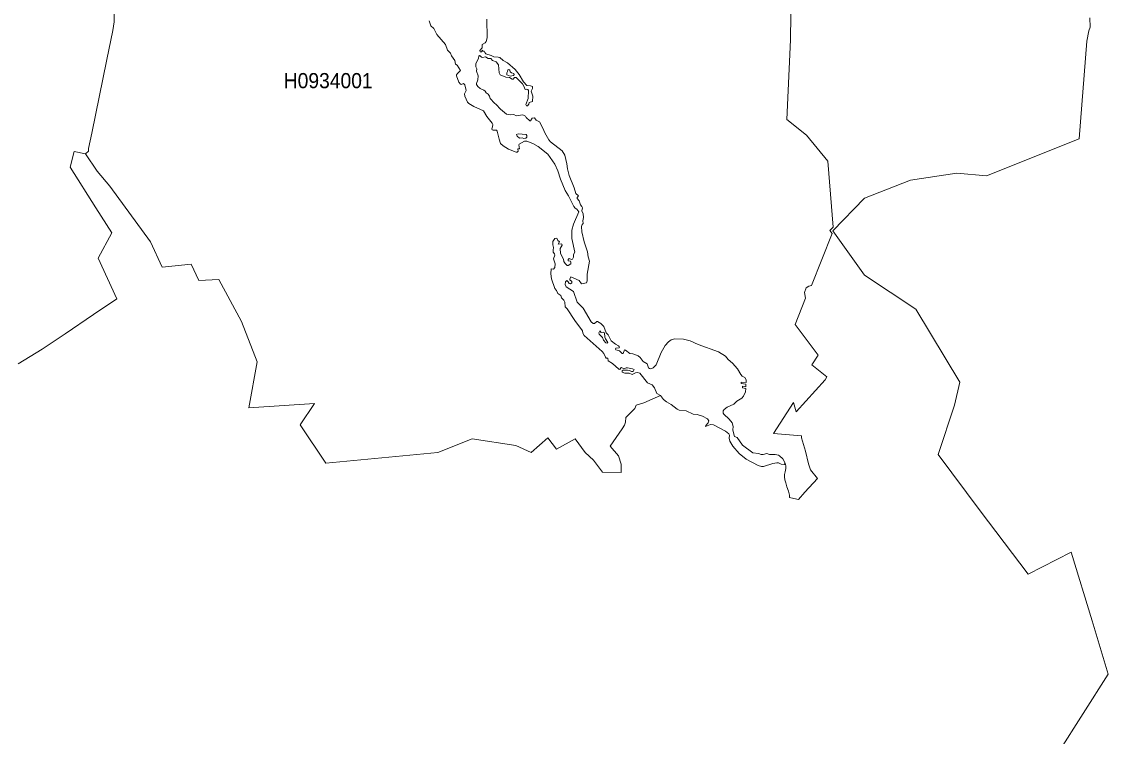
# Model space of a CAD drawing. Extents: x 369010 to 739155, y 6377141 to 6616555.
# Drawn here: x 711032 to 718196, y 6426326 to 6431039 of the extents above; entities that cross this region are included whole.
import ezdxf
from ezdxf.enums import TextEntityAlignment as Align

# ---------------------------------------------------------------- set-up
doc = ezdxf.new("R2010")
doc.units = 0
doc.header["$LTSCALE"] = 40
doc.layers.add('1', color=7, linetype='Continuous', lineweight=13)
doc.layers.add('2', color=7, linetype='Continuous')

msp = doc.modelspace()

# ---------------------------------------------------------------- linework, layer by layer
at = {"layer": '1'}
for points in [[(715295.71, 6428927.02), (715314.41, 6428940.26), (715336.75, 6428947.05), (715395.51, 6428945.39), (715438.54, 6428934.14), (715491.17, 6428910.8), (715626.55, 6428860.33), (715671.07, 6428833.35), (715688.78, 6428811.67), (715717.91, 6428787.17), (715750.68, 6428749.11), (715772.86, 6428710.88), (715781.13, 6428701.94), (715799.01, 6428692.01), (715808.94, 6428676.62), (715808.44, 6428658.41), (715775.84, 6428661.89), (715775.84, 6428652.45), (715806.45, 6428647.49), (715806.95, 6428631.1), (715783.61, 6428635.57), (715783.61, 6428624.81), (715806.45, 6428619.85), (715803.47, 6428598), (715790.73, 6428569.37), (715780.47, 6428555.3), (715746.21, 6428535.11), (715727.51, 6428517.07), (715683.32, 6428496.88), (715662.13, 6428480.82), (715656.67, 6428472.88), (715657, 6428457.16), (715660.81, 6428450.04), (715697.06, 6428417.27), (715716.09, 6428393.6), (715721.55, 6428368.94), (715721.22, 6428346.44), (715726.02, 6428319.29), (715732.14, 6428304.07), (715748.03, 6428295.79), (715783.12, 6428245.97), (715852.96, 6428194.67), (715890.53, 6428190.86), (715906.58, 6428184.08), (715920.65, 6428183.41), (715943.49, 6428190.86), (715963.02, 6428183.75), (715999.27, 6428183.41), (716021.11, 6428178.95), (716028.56, 6428175.47), (716050.24, 6428154.62), (716065.3, 6428127.14), (716069.44, 6428109.27), (716070.27, 6428091.23), (716065.47, 6428070.21), (716061.99, 6428052.83), (716061, 6428037.6), (716063.98, 6428018.24), (716069.61, 6427996.73), (716075.73, 6427971.57), (716087.15, 6427941.45), (716093.77, 6427915.46), (716093.77, 6427899.74), (716141.43, 6427889.64), (716153.02, 6427886.5), (716194.73, 6427936.15), (716278.97, 6428026.52), (716231.8, 6428083.95), (716227.17, 6428095.7), (716219.39, 6428122.67), (716198.7, 6428205.26), (716173.21, 6428293.97), (716173.21, 6428307.87), (715988.18, 6428323.76), (716119.75, 6428526.67), (716138.79, 6428466.09), (716328.12, 6428676.28), (716340.87, 6428696.31), (716240.41, 6428776.58), (716282.94, 6428838.64), (716131.83, 6429041.55), (716200.02, 6429214.67), (716192.91, 6429253.07), (716203, 6429283.19), (716221.37, 6429295.6), (716238.25, 6429299.24), (716374.13, 6429641.17), (716360.23, 6429660.87), (716381.41, 6429683.87), (716346.99, 6430118.32), (716206.64, 6430290.61), (716076.72, 6430394.88), (716101.55, 6430918.86), (716105.19, 6431250.37)], [(716105.19, 6431250.37), (716101.55, 6430918.86), (716076.72, 6430394.88), (716206.64, 6430290.61), (716346.99, 6430118.32), (716381.41, 6429683.87), (716360.23, 6429660.87), (716374.13, 6429641.17), (716238.25, 6429299.24), (716221.37, 6429295.6), (716203, 6429283.19), (716192.91, 6429253.07), (716200.02, 6429214.67), (716131.83, 6429041.55), (716282.94, 6428838.64), (716240.41, 6428776.58), (716340.87, 6428696.31), (716328.12, 6428676.28), (716138.79, 6428466.09), (716119.75, 6428526.67), (715988.18, 6428323.76), (716173.21, 6428307.87), (716173.21, 6428293.97), (716198.7, 6428205.26), (716219.39, 6428122.67), (716227.17, 6428095.7), (716231.8, 6428083.95)], [(711008.66, 6428782.04), (711165.39, 6428878.86), (711317.65, 6428979.82), (711505.01, 6429108.58), (711658.43, 6429210.37), (711535.29, 6429478.48), (711626.65, 6429645.81), (711521.39, 6429810.81), (711351.09, 6430079.76), (711378.06, 6430183.2), (711451.88, 6430166.65), (711471.74, 6430185.52), (711472.9, 6430203.06), (711493.92, 6430303.69), (711593.38, 6430790.27), (711633.11, 6430979.77), (711641.38, 6431038.19), (711641.38, 6431093.14)], [(711641.38, 6431093.14), (711641.38, 6431038.19), (711633.11, 6430979.77), (711593.38, 6430790.27), (711493.92, 6430303.69), (711472.9, 6430203.06), (711471.74, 6430185.52), (711451.88, 6430166.65), (711529.67, 6430052.95), (711612.42, 6429952.98), (711881.53, 6429587.72), (711957.66, 6429420.56), (712148.15, 6429438.6), (712200.45, 6429331.35), (712332.36, 6429337.47), (712479.82, 6429061.91), (712585.08, 6428795.28), (712530.14, 6428492.58), (712962.6, 6428520.05), (712867.93, 6428380.86), (713037.08, 6428127.64), (713775.89, 6428198.14), (714002.29, 6428288.67), (714288.78, 6428243.99), (714390.9, 6428198.14), (714501.12, 6428293.31), (714557.73, 6428218.67), (714680.2, 6428287.68), (714745.9, 6428197.65), (714801.84, 6428146.67), (714861.26, 6428067.06), (714984.89, 6428065.41), (714984.89, 6428121.35), (714966.52, 6428174.97), (714912.07, 6428240.02), (714991.51, 6428354.38), (715005.41, 6428377.38), (715011.54, 6428396.75), (715015.68, 6428428.36), (715073.44, 6428487.11), (715082.54, 6428508.79), (715133.85, 6428524.52), (715243.41, 6428573.51), (715219.08, 6428587.41), (715204.35, 6428623.32), (715187.97, 6428644.84), (715157.84, 6428657.25), (715107.37, 6428720.47), (715092.64, 6428724.94), (715078.9, 6428722.46), (715055.73, 6428710.88), (715037.52, 6428720.14), (715007.73, 6428721.14), (714991.35, 6428726.6), (714991.68, 6428736.2), (714996.81, 6428739.67), (715024.94, 6428741.33), (715039.18, 6428738.51), (715052.91, 6428731.4), (715062.18, 6428731.07), (715069.63, 6428745.47), (715059.7, 6428749.93), (715025.61, 6428755.73), (715016.01, 6428755.73), (715001.94, 6428750.27), (714986.22, 6428757.71), (714983.24, 6428757.38), (714975.29, 6428745.13), (714969.17, 6428746.79), (714927.79, 6428785.35), (714897.67, 6428802.56), (714895.69, 6428819.61), (714885.76, 6428820.6), (714879.63, 6428827.06), (714870.69, 6428849.73), (714859.11, 6428862.97), (714739.78, 6428969.06), (714731.51, 6428983.63), (714728.2, 6429000.84), (714677.55, 6429068.53), (714627.24, 6429145.82), (714615.65, 6429159.06), (714612.34, 6429188.19), (714605.72, 6429201.76), (714590, 6429216.82), (714585.86, 6429232.54), (714566.17, 6429245.62)], [(713892.07, 6430758.66), (713888.1, 6430782.16), (713864.76, 6430812.61), (713857.98, 6430830.65), (713839.94, 6430850.18), (713824.87, 6430887.75), (713769.6, 6430954.94), (713748.08, 6430994.5), (713729.71, 6431010.55), (713718.46, 6431044.65)], [(714097.96, 6431055.57), (714100.11, 6430933.43), (714094.65, 6430908.77), (714086.37, 6430900), (714067.67, 6430889.4), (714067.67, 6430866.9), (714051.95, 6430848.69), (714054.93, 6430839.26), (714063.53, 6430840.25), (714068.99, 6430852.17), (714071.64, 6430845.38), (714081.57, 6430844.72), (714084.05, 6430836.11), (714091.17, 6430827.67), (714126.75, 6430816.58), (714145.12, 6430806.49), (714173.1, 6430805.82), (714183.36, 6430801.69), (714206.53, 6430782.16), (714233.83, 6430767.43), (714285.14, 6430723.4), (714310.96, 6430690.3), (714340.75, 6430643.3), (714361.94, 6430618.47), (714386.26, 6430616.16), (714400, 6430610.7), (714399.67, 6430599.11), (714391.06, 6430581.57), (714401.33, 6430548.14), (714399.34, 6430512.88), (714378.49, 6430506.1), (714374.68, 6430494.84), (714366.07, 6430483.75), (714360.28, 6430484.58), (714356.14, 6430493.35), (714370.21, 6430531.75), (714373.35, 6430584.38), (714369.22, 6430591.83), (714361.94, 6430593.98), (714351.67, 6430590.84), (714342.41, 6430614.5), (714333.96, 6430628.57), (714291.93, 6430669.95), (714280.34, 6430670.94), (714272.73, 6430660.02), (714264.62, 6430659.68), (714248.56, 6430671.27), (714223.57, 6430672.93), (714186.5, 6430689.31), (714179.22, 6430701.89), (714176.24, 6430753.53), (714160.85, 6430774.38), (714136.19, 6430783.81), (714123.94, 6430795.23), (714107.56, 6430796.56), (714088.52, 6430807.81), (714069.99, 6430802.02), (714062.54, 6430804.34), (714055.42, 6430814.6), (714049.13, 6430815.92), (714046.48, 6430812.28), (714044, 6430797.55), (714025.63, 6430760.64), (714026.62, 6430741.61), (714033.08, 6430727.87), (714031.09, 6430711.82), (714041.35, 6430680.87), (714038.54, 6430654.89), (714030.43, 6430630.23), (714030.76, 6430624.1), (714038.87, 6430611.19), (714053.27, 6430598.45), (714078.92, 6430587.86), (714087.69, 6430581.07), (714093.98, 6430569.15), (714107.56, 6430560.22), (714115.83, 6430546.98), (714119.8, 6430532.25), (714147.94, 6430500.47), (714160.52, 6430493.02), (714189.48, 6430462.24), (714228.37, 6430429.14)], [(717865.49, 6426217.56), (718195.67, 6426735.59), (718088.92, 6427087.45), (717950.39, 6427540.43), (717668.54, 6427395.78), (717350.28, 6427812.02), (717073.22, 6428184.9), (717180.96, 6428509.46), (717216.55, 6428661.39), (716926.09, 6429143.83), (716589.29, 6429366.11), (716379.76, 6429658.72), (716588.13, 6429875.69), (716890.67, 6429993.7), (717196.69, 6430040.7), (717393.14, 6430021.34), (718002.86, 6430266.61), (718054.66, 6430911.09), (718067.24, 6430977.95), (718076.18, 6431002.94), (718074.69, 6431064.67)], [(714566.17, 6429245.62), (714557.89, 6429266.8), (714546.64, 6429280.04), (714524.13, 6429342.6), (714519.99, 6429376.86), (714522.31, 6429408.31), (714538.36, 6429407.32), (714547.63, 6429418.24), (714548.29, 6429441.08), (714538.69, 6429475.34), (714545.98, 6429499.17), (714544.15, 6429508.11), (714536.71, 6429518.7), (714535.38, 6429532.11), (714538.69, 6429548.49), (714532.9, 6429566.86), (714533.56, 6429588.21), (714547.3, 6429609.07), (714559.88, 6429610.72), (714566.83, 6429595), (714575.6, 6429590.2), (714576.43, 6429586.06), (714568.82, 6429571), (714588.01, 6429574.48), (714593.81, 6429571.99), (714594.14, 6429565.21), (714581.89, 6429542.04), (714583.54, 6429509.43), (714603.74, 6429471.53), (714606.38, 6429458.29), (714614, 6429444.55), (714627.57, 6429430.16), (714634.52, 6429429.82), (714651.57, 6429441.74), (714652.56, 6429453.82), (714650.24, 6429458.62), (714634.52, 6429461.93), (714634.19, 6429470.21), (714641.97, 6429476.99), (714655.7, 6429470.87), (714663.48, 6429471.53), (714669.28, 6429484.94), (714670.1, 6429503.31), (714678.54, 6429519.69), (714659.51, 6429609.4), (714659.01, 6429664.01), (714669.28, 6429703.24), (714704.03, 6429785.49), (714691.78, 6429803.04), (714680.86, 6429809.16), (714672.92, 6429819.59), (714636.84, 6429889.59), (714614.33, 6429926.17), (714583.54, 6430000.48), (714565.84, 6430055.76), (714545.98, 6430098.96), (714501.45, 6430165.82), (714437.57, 6430215.8), (714402.65, 6430236.33), (714361.27, 6430251.39), (714346.54, 6430250.23), (714310.63, 6430230.86), (714308.97, 6430225.73), (714314.44, 6430201.4), (714304.84, 6430201.4), (714302.19, 6430197.43), (714305.17, 6430184.36), (714298.38, 6430178.56), (714291.93, 6430178.23), (714242.11, 6430198.43), (714206.86, 6430220.27), (714189.15, 6430235.99), (714178.56, 6430263.63), (714166.97, 6430316.26), (714162.83, 6430323.05), (714140.66, 6430322.72), (714134.53, 6430325.7), (714130.39, 6430333.31), (714135.86, 6430344.9), (714138.01, 6430360.29), (714132.88, 6430370.05), (714097.96, 6430414.57), (714075.45, 6430450.32), (714013.38, 6430480.11), (713980.61, 6430500.14), (713971.68, 6430508.75), (713953.97, 6430548.3), (713951.15, 6430562.04), (713962.74, 6430584.88), (713952.64, 6430622.12), (713944.04, 6430630.23), (713929.97, 6430625.43), (713923.85, 6430627.58), (713914.08, 6430640.49), (713899.02, 6430682.86), (713899.02, 6430687.99), (713904.81, 6430696.1), (713923.85, 6430717.11), (713902.66, 6430752.53), (713892.07, 6430758.66)], [(714228.37, 6430429.14), (714253.7, 6430424.01), (714277.2, 6430426.49), (714291.93, 6430418.21), (714334.63, 6430424.34), (714353, 6430414.9), (714357.47, 6430407.29), (714382.13, 6430385.44), (714386.26, 6430385.44), (714397.52, 6430401.5), (714412.25, 6430404.15), (714423.83, 6430388.75), (714445.68, 6430379.16), (714468.35, 6430337.45), (714480.93, 6430305.34), (714507.58, 6430259.5), (714518.17, 6430247.58), (714594.8, 6430187.5), (714612.01, 6430158.04), (714625.42, 6430101.44), (714629.72, 6430069.5), (714641.97, 6430023.65), (714675.23, 6429943.71), (714684.67, 6429906.81), (714703.54, 6429889.59), (714692.94, 6429879), (714693.61, 6429872.22), (714707.67, 6429856.82), (714716.11, 6429830.18), (714725.05, 6429820.58), (714728.86, 6429811.31), (714723.73, 6429791.12), (714733.66, 6429772.58), (714736.64, 6429748.09), (714730.51, 6429724.92), (714733.99, 6429708.86), (714726.04, 6429700.26), (714721.41, 6429687.68), (714724.72, 6429653.92), (714740.28, 6429587.05), (714761.63, 6429520.52), (714766.43, 6429487.59), (714774.37, 6429460.28), (714759.97, 6429373.72), (714759.31, 6429329.03), (714754.84, 6429317.45), (714722.4, 6429308.84), (714706.68, 6429331.68), (714652.89, 6429355.02), (714648.92, 6429352.53), (714645.11, 6429340.62), (714646.44, 6429335.49), (714658.02, 6429326.22), (714658.02, 6429317.45), (714650.57, 6429310.17), (714641.97, 6429311.16), (714635.18, 6429323.57), (714625.25, 6429331.68), (714616.65, 6429323.9), (714614.66, 6429304.7), (714622.11, 6429290.97), (714670.1, 6429260.02), (714694.6, 6429188.85), (714733, 6429149.13), (714785.96, 6429058.27), (714799.2, 6429047.34), (714807.47, 6429047.34), (714823.86, 6429060.59), (714827.99, 6429060.59), (714850.5, 6429047.68), (714870.03, 6429028.81), (714886.09, 6428987.1), (714898, 6428972.7), (714918.19, 6428934.8), (714946.33, 6428912.62), (714966.85, 6428900.54), (714973.31, 6428892.1), (714969.83, 6428887.63), (714949.64, 6428885.65), (714946.99, 6428879.36), (714949.64, 6428875.39), (714972.31, 6428868.77), (714989.69, 6428851.06), (714996.48, 6428851.39), (715005.08, 6428873.9), (715011.87, 6428872.9), (715041.99, 6428850.4), (715061.19, 6428847.25), (715095.28, 6428834.34), (715110.01, 6428823.42), (715128.55, 6428798.43), (715156.19, 6428781.71), (715163.97, 6428756.06), (715169.93, 6428751.59), (715179.69, 6428749.11), (715195.41, 6428755.4), (715213.95, 6428775.09), (715248.21, 6428857.18), (715274.52, 6428902.36), (715295.71, 6428927.02)], [(716231.8, 6428083.95), (716278.97, 6428026.52), (716194.73, 6427936.15), (716153.02, 6427886.5), (716141.43, 6427889.64), (716093.77, 6427899.74), (716093.77, 6427915.46), (716087.15, 6427941.45), (716075.73, 6427971.57), (716069.61, 6427996.73), (716063.98, 6428018.24), (716061, 6428037.6), (716061.99, 6428052.83), (716065.47, 6428070.21), (716070.27, 6428091.23), (716069.44, 6428109.27), (716065.3, 6428127.14), (716058.19, 6428118.87), (716039.32, 6428120.69), (716021.44, 6428129.63), (716010.85, 6428129.29), (715983.54, 6428124.49), (715921.98, 6428104.8), (715908.24, 6428104.47), (715887.72, 6428110.92), (715809.1, 6428152.96), (715762.93, 6428190.2), (715719.9, 6428239.52), (715700.37, 6428272.62), (715696.72, 6428291.16), (715698.21, 6428311.68), (715693.08, 6428321.11), (715672.73, 6428337.17), (715593.12, 6428381.03), (715572.6, 6428381.36), (715539.99, 6428369.27), (715541.48, 6428375.73), (715557.04, 6428394.1), (715561.34, 6428406.84), (715552.24, 6428419.26), (715520.96, 6428438.12), (715486.04, 6428449.05), (715459.06, 6428450.7), (715412.55, 6428471.56), (715367.37, 6428477.68), (715352.81, 6428482.81), (715313.42, 6428514.59), (715283.3, 6428532.13), (715263.77, 6428546.86), (715263.6, 6428547.03), (715262.44, 6428547.85), (715243.41, 6428573.51), (715133.85, 6428524.52), (715082.54, 6428508.79), (715073.44, 6428487.11), (715015.68, 6428428.36), (715011.54, 6428396.75), (715005.41, 6428377.38), (714991.51, 6428354.38), (714912.07, 6428240.02), (714966.52, 6428174.97), (714984.89, 6428121.35), (714984.89, 6428065.41), (714861.26, 6428067.06), (714801.84, 6428146.67), (714745.9, 6428197.65), (714680.2, 6428287.68), (714557.73, 6428218.67), (714501.12, 6428293.31), (714390.9, 6428198.14), (714288.78, 6428243.99), (714002.29, 6428288.67), (713775.89, 6428198.14), (713037.08, 6428127.64), (712867.93, 6428380.86), (712962.6, 6428520.05), (712530.14, 6428492.58), (712585.08, 6428795.28), (712479.82, 6429061.91), (712332.36, 6429337.47), (712200.45, 6429331.35), (712148.15, 6429438.6), (711957.66, 6429420.56), (711881.53, 6429587.72), (711612.42, 6429952.98), (711529.67, 6430052.95), (711451.88, 6430166.65), (711378.06, 6430183.2), (711351.09, 6430079.76), (711521.39, 6429810.81), (711626.65, 6429645.81), (711535.29, 6429478.48), (711658.43, 6429210.37), (711505.01, 6429108.58), (711317.65, 6428979.82), (711165.39, 6428878.86), (711008.66, 6428782.04)]]:
    msp.add_lwpolyline(points, dxfattribs=at)
for points in [[(714251.71, 6430680.37), (714274.88, 6430683.19), (714279.35, 6430689.81), (714277.03, 6430696.92), (714260.65, 6430701.72), (714252.37, 6430709.17), (714250.39, 6430718.44), (714243.1, 6430724.23), (714237.31, 6430721.75), (714235.32, 6430710.49), (714229.2, 6430702.05), (714229.53, 6430687.49)], [(714304.01, 6430298.89), (714294.08, 6430293.76), (714297.89, 6430284.32), (714312.95, 6430271.41), (714330.99, 6430273.56), (714342.41, 6430269.26), (714354.82, 6430271.08), (714361.94, 6430276.87), (714361.11, 6430289.12), (714357.63, 6430293.92)], [(714894.03, 6428917.76), (714897.17, 6428924.04), (714879.96, 6428946.39), (714875.99, 6428957.81), (714873.18, 6428987.43), (714866.39, 6428991.24), (714852.49, 6428988.76), (714843.39, 6428999.18), (714835.94, 6428987.43), (714839.91, 6428977.83), (714861.26, 6428956.15), (714867.88, 6428937.45), (714882.28, 6428920.4)]]:
    msp.add_lwpolyline(points, close=True, dxfattribs=at)

# ---------------------------------------------------------------- texts
at = {"layer": '2', "width": 0.95}
msp.add_text('H0934001', height=100, dxfattribs=at).set_placement((713052.41, 6430600.19), align=Align.CENTER)

doc.saveas('drawing.dxf')
